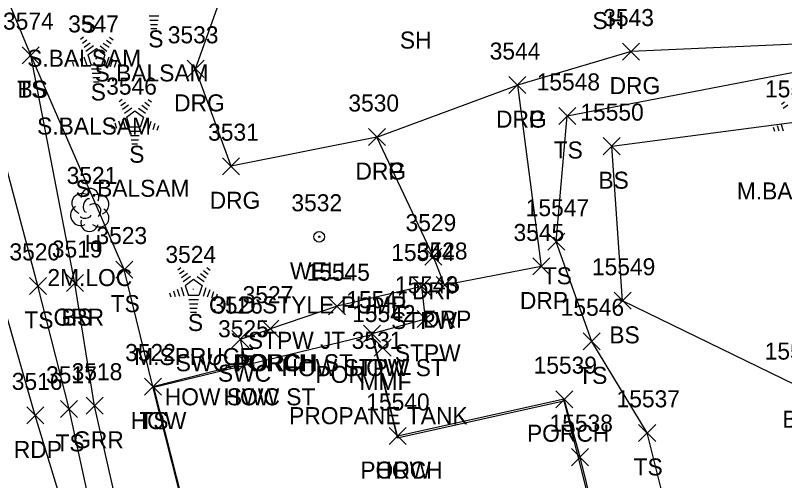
# Model space of a CAD drawing. Extents: x 1439173 to 1457902, y 641926 to 659889.
# Drawn here: x 1446147.2 to 1446237.5, y 653931.8 to 653986.5 of the extents above; entities that cross this region are included whole.
import ezdxf

# ---------------------------------------------------------------- set-up
doc = ezdxf.new("R2010")
doc.units = 0
for name, color, linetype in [('L_A', 7, 'Continuous'), ('L_C', 7, 'Continuous'), ('L_I', 7, 'Continuous'), ('L_TIC', 7, 'Continuous'), ('LBC', 7, 'Continuous'), ('LBF', 7, 'Continuous'), ('LELB', 7, 'Continuous'), ('Level 5', 7, 'Continuous'), ('LTC', 7, 'Continuous'), ('LTD', 7, 'Continuous'), ('P_A', 7, 'Continuous'), ('P_I', 7, 'Continuous'), ('P_TIC', 7, 'Continuous'), ('PET', 7, 'Continuous'), ('R_A', 7, 'Continuous'), ('R_I', 7, 'Continuous'), ('R_TIC', 7, 'Continuous'), ('RDG', 7, 'Continuous'), ('RDP', 7, 'Continuous'), ('RGR', 7, 'Continuous'), ('RSW', 7, 'Continuous'), ('U_A', 7, 'Continuous'), ('U_C', 7, 'Continuous'), ('U_I', 7, 'Continuous'), ('UWW', 7, 'Continuous')]:
    doc.layers.add(name, color=color, linetype=linetype)

msp = doc.modelspace()

# ---------------------------------------------------------------- linework, layer by layer
at = {"layer": 'L_TIC'}
for points in [[(1446148.041, 653980.816), (1446150.041, 653982.816)], [(1446150.041, 653980.816), (1446148.041, 653982.816)], [(1446148.041, 653980.816), (1446150.041, 653982.816)], [(1446150.041, 653980.816), (1446148.041, 653982.816)], [(1446211.022, 653973.677), (1446213.022, 653975.677)], [(1446213.022, 653973.677), (1446211.022, 653975.677)], [(1446216.24, 653970.126), (1446218.24, 653972.126)], [(1446218.24, 653970.126), (1446216.24, 653972.126)], [(1446209.739, 653958.897), (1446211.739, 653960.897)], [(1446211.739, 653958.897), (1446209.739, 653960.897)], [(1446159.009, 653955.623), (1446161.009, 653957.623)], [(1446161.009, 653955.623), (1446159.009, 653957.623)], [(1446153.215, 653954.037), (1446155.215, 653956.037)], [(1446155.215, 653954.037), (1446153.215, 653956.037)], [(1446148.884, 653953.706), (1446150.884, 653955.706)], [(1446150.884, 653953.706), (1446148.884, 653955.706)], [(1446193.95, 653953.637), (1446195.95, 653955.637)], [(1446195.95, 653953.637), (1446193.95, 653955.637)], [(1446184.002, 653951.312), (1446186.002, 653953.312)], [(1446186.002, 653951.312), (1446184.002, 653953.312)], [(1446217.52, 653951.955), (1446219.52, 653953.955)], [(1446219.52, 653951.955), (1446217.52, 653953.955)], [(1446194.384, 653949.834), (1446196.384, 653951.834)], [(1446196.384, 653949.834), (1446194.384, 653951.834)], [(1446176.172, 653948.676), (1446178.172, 653950.676)], [(1446178.172, 653948.676), (1446176.172, 653950.676)], [(1446188.105, 653948.101), (1446190.105, 653950.101)], [(1446190.105, 653948.101), (1446188.105, 653950.101)], [(1446188.105, 653948.101), (1446190.105, 653950.101)], [(1446190.105, 653948.101), (1446188.105, 653950.101)], [(1446213.902, 653947.193), (1446215.902, 653949.193)], [(1446215.902, 653947.193), (1446213.902, 653949.193)], [(1446189.362, 653946.459), (1446191.362, 653948.459)], [(1446191.362, 653946.459), (1446189.362, 653948.459)], [(1446173.291, 653944.674), (1446175.291, 653946.674)], [(1446175.291, 653944.674), (1446173.291, 653946.674)], [(1446162.383, 653941.878), (1446164.383, 653943.878)], [(1446164.383, 653941.878), (1446162.383, 653943.878)], [(1446162.383, 653941.878), (1446164.383, 653943.878)], [(1446164.383, 653941.878), (1446162.383, 653943.878)], [(1446210.673, 653940.396), (1446212.673, 653942.396)], [(1446212.673, 653940.396), (1446210.673, 653942.396)], [(1446152.531, 653939.26), (1446154.531, 653941.26)], [(1446154.531, 653939.26), (1446152.531, 653941.26)], [(1446191.107, 653936.068), (1446193.107, 653938.068)], [(1446193.107, 653936.068), (1446191.107, 653938.068)], [(1446191.107, 653936.068), (1446193.107, 653938.068)], [(1446193.107, 653936.068), (1446191.107, 653938.068)], [(1446220.403, 653936.438), (1446222.403, 653938.438)], [(1446222.403, 653936.438), (1446220.403, 653938.438)], [(1446212.535, 653933.584), (1446214.535, 653935.584)], [(1446214.535, 653933.584), (1446212.535, 653935.584)], [(1446212.535, 653933.584), (1446214.535, 653935.584)], [(1446214.535, 653933.584), (1446212.535, 653935.584)]]:
    msp.add_lwpolyline(points, dxfattribs=at)
at = {"layer": 'LBC'}
for points in [[(1446192.107, 653937.068), (1446189.105, 653949.101)], [(1446163.383, 653942.878), (1446174.291, 653945.674)], [(1446174.743, 653897.878), (1446163.383, 653942.878)], [(1446200.133, 653904.012), (1446200.645, 653904.139), (1446219.955, 653908.464), (1446219.676, 653910.535), (1446219.59, 653911.019), (1446219.429, 653911.262), (1446217.511, 653918.755), (1446217.33, 653919.18), (1446213.535, 653934.584)]]:
    msp.add_lwpolyline(points, dxfattribs=at)
at = {"layer": 'LBF'}
for points in [[(1446189.105, 653949.101), (1446195.384, 653950.834), (1446194.95, 653954.637), (1446185.002, 653952.312)], [(1446185.002, 653952.312), (1446177.172, 653949.676)], [(1446213.535, 653934.584), (1446211.673, 653941.396), (1446192.107, 653937.068)]]:
    msp.add_lwpolyline(points, dxfattribs=at)
at = {"layer": 'LELB'}
for points in [[(1446153.531, 653940.26), (1446149.884, 653954.706), (1446142.818, 653981.139), (1446136.053, 654002.277), (1446126.868, 654033.23), (1446120.506, 654054.093), (1446111.133, 654085.238)], [(1446154.215, 653955.037), (1446149.041, 653981.816), (1446143.273, 653995.724), (1446144.838, 653997.788), (1446142.581, 654003.725), (1446130.47, 654033.689), (1446123.164, 654055.252), (1446114.479, 654085.723)], [(1446163.383, 653942.878), (1446160.009, 653956.623), (1446149.041, 653981.816)], [(1446225.541, 653920.827), (1446221.403, 653937.438), (1446214.902, 653948.193), (1446210.739, 653959.897), (1446212.022, 653974.677), (1446244.918, 653981.026), (1446261.142, 653980.749), (1446270.576, 653973.498), (1446278.202, 653958.534)], [(1446241.346, 653924.465), (1446238.847, 653943.045), (1446218.52, 653952.955), (1446217.24, 653971.126), (1446244.011, 653974.649), (1446260.088, 653970.01)], [(1446156.585, 653926.204), (1446153.531, 653940.26)]]:
    msp.add_lwpolyline(points, dxfattribs=at)
at = {"layer": 'Level 5'}
for p, q in [((1446163.499, 653942.806), (1446189.035, 653948.986)), ((1446189.035, 653948.986), (1446192.061, 653936.858)), ((1446174.814, 653898.004), (1446163.499, 653942.806)), ((1446163.499, 653942.806), (1446163.499, 653942.806)), ((1446192.061, 653936.858), (1446211.628, 653941.186)), ((1446211.628, 653941.186), (1446219.754, 653908.861))]:
    msp.add_line(p, q, dxfattribs=at)
at = {"layer": 'LTC'}
for p, q in [((1446164.076, 653986.394), (1446162.931, 653986.394)), ((1446163.992, 653985.894), (1446163.004, 653985.894)), ((1446163.908, 653985.394), (1446163.077, 653985.394)), ((1446163.825, 653984.894), (1446163.15, 653984.894)), ((1446154.889, 653983.7), (1446155.243, 653983.958)), ((1446158.287, 653983.941), (1446158.706, 653983.636)), ((1446155.098, 653983.235), (1446155.627, 653983.619)), ((1446155.308, 653982.769), (1446156.012, 653983.28)), ((1446157.545, 653983.244), (1446158.224, 653982.75)), ((1446157.916, 653983.592), (1446158.465, 653983.193)), ((1446155.517, 653982.303), (1446156.396, 653982.941)), ((1446155.742, 653981.848), (1446156.754, 653982.583)), ((1446156.754, 653982.583), (1446157.751, 653981.858)), ((1446157.174, 653982.896), (1446157.983, 653982.307)), ((1446154.377, 653981.196), (1446154.588, 653980.544)), ((1446154.832, 653981.413), (1446155.103, 653980.577)), ((1446155.287, 653981.629), (1446155.618, 653980.61)), ((1446155.742, 653981.848), (1446156.129, 653980.655)), ((1446157.751, 653981.858), (1446157.359, 653980.655)), ((1446158.188, 653981.587), (1446157.85, 653980.547)), ((1446158.633, 653981.337), (1446158.345, 653980.452)), ((1446153.921, 653980.979), (1446154.073, 653980.512)), ((1446157.359, 653980.655), (1446156.129, 653980.655)), ((1446159.077, 653981.087), (1446158.84, 653980.357)), ((1446159.522, 653980.836), (1446159.335, 653980.262)), ((1446157.321, 653980.155), (1446156.177, 653980.155)), ((1446157.237, 653979.655), (1446156.249, 653979.655)), ((1446157.154, 653979.155), (1446156.322, 653979.155)), ((1446157.07, 653978.655), (1446156.395, 653978.655)), ((1446159.405, 653976.388), (1446159.76, 653976.645)), ((1446159.615, 653975.922), (1446160.144, 653976.306)), ((1446159.825, 653975.456), (1446160.528, 653975.968)), ((1446162.062, 653975.931), (1446162.741, 653975.438)), ((1446162.432, 653976.28), (1446162.982, 653975.88)), ((1446162.804, 653976.628), (1446163.223, 653976.323)), ((1446237.163, 653976.069), (1446237.517, 653976.326)), ((1446237.372, 653975.603), (1446237.902, 653975.987)), ((1446160.034, 653974.99), (1446160.912, 653975.628)), ((1446160.259, 653974.535), (1446161.27, 653975.27)), ((1446161.27, 653975.27), (1446162.267, 653974.545)), ((1446161.69, 653975.583), (1446162.5, 653974.994)), ((1446159.349, 653974.1), (1446159.62, 653973.265)), ((1446159.804, 653974.316), (1446160.135, 653973.297)), ((1446160.259, 653974.535), (1446160.646, 653973.342)), ((1446162.267, 653974.545), (1446161.876, 653973.342)), ((1446162.705, 653974.274), (1446162.367, 653973.235)), ((1446163.15, 653974.024), (1446162.862, 653973.139)), ((1446158.438, 653973.667), (1446158.59, 653973.199)), ((1446158.893, 653973.883), (1446159.105, 653973.232)), ((1446161.876, 653973.342), (1446160.646, 653973.342)), ((1446163.594, 653973.774), (1446163.357, 653973.044)), ((1446164.038, 653973.523), (1446163.852, 653972.949)), ((1446236.195, 653973.348), (1446236.347, 653972.88)), ((1446236.651, 653973.564), (1446236.862, 653972.913)), ((1446237.106, 653973.781), (1446237.377, 653972.946)), ((1446161.838, 653972.842), (1446160.693, 653972.842)), ((1446161.754, 653972.342), (1446160.766, 653972.342)), ((1446161.67, 653971.842), (1446160.839, 653971.842)), ((1446161.587, 653971.342), (1446160.912, 653971.342)), ((1446166.298, 653956.612), (1446166.652, 653956.869)), ((1446169.696, 653956.852), (1446170.115, 653956.548)), ((1446166.507, 653956.146), (1446167.037, 653956.531)), ((1446166.717, 653955.681), (1446167.421, 653956.192)), ((1446168.954, 653956.156), (1446169.633, 653955.662)), ((1446169.325, 653956.504), (1446169.874, 653956.105)), ((1446166.927, 653955.215), (1446167.805, 653955.853)), ((1446167.151, 653954.76), (1446168.163, 653955.494)), ((1446168.163, 653955.494), (1446169.16, 653954.769)), ((1446168.583, 653955.807), (1446169.392, 653955.219)), ((1446165.786, 653954.108), (1446165.997, 653953.456)), ((1446166.241, 653954.324), (1446166.512, 653953.489)), ((1446166.697, 653954.541), (1446167.027, 653953.521)), ((1446167.151, 653954.76), (1446167.538, 653953.566)), ((1446169.16, 653954.769), (1446168.769, 653953.566)), ((1446169.597, 653954.499), (1446169.259, 653953.459)), ((1446170.042, 653954.248), (1446169.754, 653953.364)), ((1446165.33, 653953.891), (1446165.482, 653953.423)), ((1446168.769, 653953.566), (1446167.538, 653953.566)), ((1446170.487, 653953.998), (1446170.249, 653953.269)), ((1446170.931, 653953.748), (1446170.744, 653953.174)), ((1446168.73, 653953.066), (1446167.586, 653953.066)), ((1446168.647, 653952.566), (1446167.658, 653952.566)), ((1446168.563, 653952.066), (1446167.731, 653952.066)), ((1446168.479, 653951.566), (1446167.804, 653951.566))]:
    msp.add_line(p, q, dxfattribs=at)
at = {"layer": 'LTD'}
msp.add_line((1446155.944, 653963.685), (1446155.944, 653963.685), dxfattribs=at)
msp.add_line((1446155.944, 653963.685), (1446155.944, 653963.685), dxfattribs=at)
msp.add_arc((1446155.99, 653965.119), 1.047, 335.52715, 180.95627, dxfattribs=at)
for centre, major_axis, ratio, start_param, end_param in [((1446155.152, 653964.352), (1.21, -0.512), 0.895232, 1.570796, 4.712389), ((1446155.735, 653964.144), (-0.208, -0.792), 0.645439, 3.141593, 6.283185), ((1446156.985, 653964.269), (-1.141, -0.483), 0.949671, 1.570796, 4.712389), ((1446156.444, 653963.519), (-0.5, 0.667), 0.989748, 3.141593, 6.283185), ((1446154.86, 653962.977), (0.584, -1.042), 0.959034, 3.141593, 6.283185), ((1446156.944, 653962.852), (-1.09, 0.792), 0.841452, 1.570796, 4.712389), ((1446155.944, 653962.185), (0.265, 1.061), 0.942809, 1.570796, 4.712389), ((1446155.485, 653962.935), (-0.625, -0.083), 0.423636, 0, 3.141593)]:
    msp.add_ellipse(centre, major_axis=major_axis, ratio=ratio, start_param=start_param, end_param=end_param, dxfattribs=at)
at = {"layer": 'P_TIC'}
for points in [[(1446148.562, 653938.489), (1446150.562, 653940.489)], [(1446150.562, 653938.489), (1446148.562, 653940.489)]]:
    msp.add_lwpolyline(points, dxfattribs=at)
at = {"layer": 'PET'}
for points in [[(1446149.562, 653939.489), (1446138.258, 653978.999), (1446131.67, 654001.417), (1446123.097, 654032.117), (1446117.392, 654053.347), (1446108.333, 654084.965)], [(1446156.329, 653917.291), (1446149.562, 653939.489)]]:
    msp.add_lwpolyline(points, dxfattribs=at)
at = {"layer": 'R_TIC'}
for points in [[(1446218.507, 653981.238), (1446220.507, 653983.238)], [(1446220.507, 653981.238), (1446218.507, 653983.238)], [(1446167.385, 653979.212), (1446169.385, 653981.212)], [(1446169.385, 653979.212), (1446167.385, 653981.212)], [(1446205.173, 653977.303), (1446207.173, 653979.303)], [(1446207.173, 653977.303), (1446205.173, 653979.303)], [(1446205.173, 653977.303), (1446207.173, 653979.303)], [(1446207.173, 653977.303), (1446205.173, 653979.303)], [(1446188.674, 653971.197), (1446190.674, 653973.197)], [(1446190.674, 653971.197), (1446188.674, 653973.197)], [(1446188.674, 653971.197), (1446190.674, 653973.197)], [(1446190.674, 653971.197), (1446188.674, 653973.197)], [(1446171.553, 653967.768), (1446173.553, 653969.768)], [(1446173.553, 653967.768), (1446171.553, 653969.768)], [(1446195.31, 653957.139), (1446197.31, 653959.139)], [(1446197.31, 653957.139), (1446195.31, 653959.139)], [(1446207.976, 653955.988), (1446209.976, 653957.988)], [(1446209.976, 653955.988), (1446207.976, 653957.988)], [(1446153.215, 653954.037), (1446155.215, 653956.037)], [(1446155.215, 653954.037), (1446153.215, 653956.037)], [(1446196.624, 653953.808), (1446198.624, 653955.808)], [(1446198.624, 653953.808), (1446196.624, 653955.808)], [(1446176.172, 653948.676), (1446178.172, 653950.676)], [(1446178.172, 653948.676), (1446176.172, 653950.676)], [(1446172.652, 653947.448), (1446174.652, 653949.448)], [(1446174.652, 653947.448), (1446172.652, 653949.448)], [(1446173.291, 653944.674), (1446175.291, 653946.674)], [(1446175.291, 653944.674), (1446173.291, 653946.674)], [(1446155.527, 653939.622), (1446157.527, 653941.622)], [(1446157.527, 653939.622), (1446155.527, 653941.622)]]:
    msp.add_lwpolyline(points, dxfattribs=at)
at = {"layer": 'RDG'}
for points in [[(1446189.674, 653972.197), (1446172.553, 653968.768), (1446168.385, 653980.212), (1446173.108, 653993.532), (1446176.811, 653999.467), (1446196.192, 654001.46), (1446217.336, 654000.425)], [(1446266.962, 653984.348), (1446219.507, 653982.238)], [(1446219.507, 653982.238), (1446206.173, 653978.303)]]:
    msp.add_lwpolyline(points, dxfattribs=at)
at = {"layer": 'RDP'}
for points in [[(1446197.624, 653954.808), (1446196.31, 653958.139), (1446189.674, 653972.197), (1446206.173, 653978.303), (1446208.976, 653956.988)], [(1446208.976, 653956.988), (1446197.624, 653954.808)]]:
    msp.add_lwpolyline(points, dxfattribs=at)
at = {"layer": 'RGR'}
for points in [[(1446156.527, 653940.622), (1446154.215, 653955.037)], [(1446160.345, 653923.658), (1446156.527, 653940.622)]]:
    msp.add_lwpolyline(points, dxfattribs=at)
at = {"layer": 'RSW'}
msp.add_lwpolyline([(1446174.291, 653945.674), (1446173.652, 653948.448), (1446177.172, 653949.676)], dxfattribs=at)
at = {"layer": 'UWW'}
for radius in [0.625, 0.0833]:
    msp.add_circle((1446182.898, 653960.475), radius, dxfattribs=at)

# ---------------------------------------------------------------- texts
at = {"layer": 'L_A'}
for s, p in [('SH', (1446214.981, 653984.883)), ('S', (1446154.914, 653984.457)), ('S', (1446162.834, 653982.732)), ('SH', (1446192.372, 653982.589)), ('TS', (1446147.451, 653976.816)), ('BS', (1446147.482, 653976.816)), ('S', (1446156.079, 653976.492)), ('TS', (1446210.431, 653969.677)), ('S', (1446160.596, 653969.179)), ('BS', (1446215.681, 653966.126)), ('H', (1446155.377, 653958.685)), ('TS', (1446209.149, 653954.897)), ('TS', (1446158.418, 653951.623)), ('TS', (1446148.293, 653949.706)), ('BS', (1446152.656, 653950.037)), ('S', (1446167.488, 653949.404)), ('STPW', (1446191.344, 653949.637)), ('BS', (1446216.961, 653947.955)), ('STPW JT 3531', (1446174.53, 653947.312)), ('STPW', (1446191.778, 653945.834)), ('PORCH', (1446172.794, 653944.676)), ('HOW STPW ST', (1446178.483, 653944.101)), ('HOW', (1446186.491, 653944.101)), ('TS', (1446213.312, 653943.193)), ('MMF', (1446187.646, 653942.459)), ('HOW', (1446171.677, 653940.674)), ('HOW', (1446160.769, 653937.878)), ('TS', (1446161.793, 653937.878)), ('BS', (1446237.288, 653938.045)), ('PORCH', (1446207.295, 653936.396)), ('TS', (1446151.94, 653935.26)), ('TS', (1446219.813, 653932.438)), ('PORCH', (1446187.729, 653932.068)), ('HOW', (1446189.492, 653932.068))]:
    msp.add_text(s, height=2, dxfattribs=at).set_placement(p)
at = {"layer": 'L_C'}
for s, p in [('S.BALSAM', (1446148.614, 653980.457)), ('S.BALSAM', (1446156.535, 653978.732)), ('S.BALSAM', (1446149.78, 653972.492)), ('S.BALSAM', (1446154.297, 653965.179)), ('M.BALSAM', (1446231.928, 653964.86)), ('2M.LOC', (1446150.991, 653954.685)), ('M.SPRUCE', (1446161.189, 653945.404)), ('POR', (1446182.459, 653943.312)), ('PROPANE TANK', (1446179.37, 653938.459))]:
    msp.add_text(s, height=2, dxfattribs=at).set_placement(p)
at = {"layer": 'L_I'}
for s, p in [('3574', (1446145.781, 653984.816)), ('3574', (1446145.781, 653984.816)), ('3547', (1446153.434, 653984.492)), ('15548', (1446208.431, 653977.677)), ('3546', (1446157.895, 653977.179)), ('15506', (1446235.243, 653976.86)), ('15550', (1446213.563, 653974.126)), ('3521', (1446153.251, 653966.685)), ('15547', (1446207.149, 653962.897)), ('3523', (1446156.749, 653959.623)), ('3520', (1446146.537, 653957.706)), ('3519', (1446151.514, 653958.037)), ('15544', (1446191.359, 653957.637)), ('3524', (1446164.843, 653957.404)), ('15549', (1446214.922, 653955.955)), ('15545', (1446181.412, 653955.312)), ('15543', (1446191.794, 653953.834)), ('3527', (1446173.912, 653952.676)), ('15541', (1446186.081, 653952.101)), ('15541', (1446186.081, 653952.101)), ('15546', (1446211.257, 653951.193)), ('15542', (1446186.772, 653950.459)), ('3525', (1446171.032, 653948.674)), ('3522', (1446160.123, 653945.878)), ('3522', (1446160.123, 653945.878)), ('15536', (1446235.202, 653946.045)), ('15539', (1446208.074, 653944.396)), ('3517', (1446150.838, 653943.26)), ('15537', (1446217.813, 653940.438)), ('15540', (1446188.429, 653940.068)), ('15540', (1446188.429, 653940.068)), ('15538', (1446209.945, 653937.584)), ('15538', (1446209.945, 653937.584))]:
    msp.add_text(s, height=2, dxfattribs=at).set_placement(p)
at = {"layer": 'LTC'}
for p in [(1446156.636, 653981.596), (1446161.153, 653974.283), (1446168.045, 653954.508)]:
    msp.add_text('.', height=1.037, rotation=270, dxfattribs=at).set_placement(p)
at = {"layer": 'P_A'}
msp.add_text('RDP', height=2, dxfattribs=at).set_placement((1446147.05, 653934.489))
at = {"layer": 'P_I'}
msp.add_text('3516', height=2, dxfattribs=at).set_placement((1446146.814, 653942.489))
at = {"layer": 'R_A'}
for s, p in [('DRG', (1446216.995, 653977.238)), ('DRG', (1446165.873, 653975.212)), ('DRG', (1446203.661, 653973.303)), ('DRP', (1446203.661, 653973.303)), ('DRG', (1446187.162, 653967.197)), ('DRP', (1446187.162, 653967.197)), ('DRG', (1446170.041, 653963.768)), ('DRP', (1446193.798, 653953.139)), ('DRP', (1446206.465, 653951.988)), ('GRR', (1446151.703, 653950.037)), ('DRP', (1446195.112, 653949.808)), ('SWC PORCH ST', (1446166.062, 653944.676)), ('SWC', (1446171.014, 653943.448)), ('HOW SWC ST', (1446164.772, 653940.674)), ('GRR', (1446154.016, 653935.622))]:
    msp.add_text(s, height=2, dxfattribs=at).set_placement(p)
at = {"layer": 'R_I'}
for s, p in [('3543', (1446216.247, 653985.238)), ('3533', (1446165.125, 653983.212)), ('3544', (1446202.913, 653981.303)), ('3544', (1446202.913, 653981.303)), ('3530', (1446186.327, 653975.197)), ('3530', (1446186.327, 653975.197)), ('3531', (1446169.86, 653971.768)), ('3529', (1446193.042, 653961.139)), ('3545', (1446205.716, 653959.988)), ('3519', (1446151.514, 653958.037)), ('3528', (1446194.364, 653957.808)), ('3527', (1446173.912, 653952.676)), ('3526', (1446170.337, 653951.448)), ('3525', (1446171.032, 653948.674)), ('3518', (1446153.835, 653943.622))]:
    msp.add_text(s, height=2, dxfattribs=at).set_placement(p)
at = {"layer": 'U_A'}
msp.add_text('WELL', height=2, dxfattribs=at).set_placement((1446179.465, 653955.475))
at = {"layer": 'U_C'}
msp.add_text('OLD STYLE PUMP', height=2, dxfattribs=at).set_placement((1446169.961, 653951.475))
at = {"layer": 'U_I'}
msp.add_text('3532', height=2, dxfattribs=at).set_placement((1446179.638, 653963.475))

doc.saveas('drawing.dxf')
